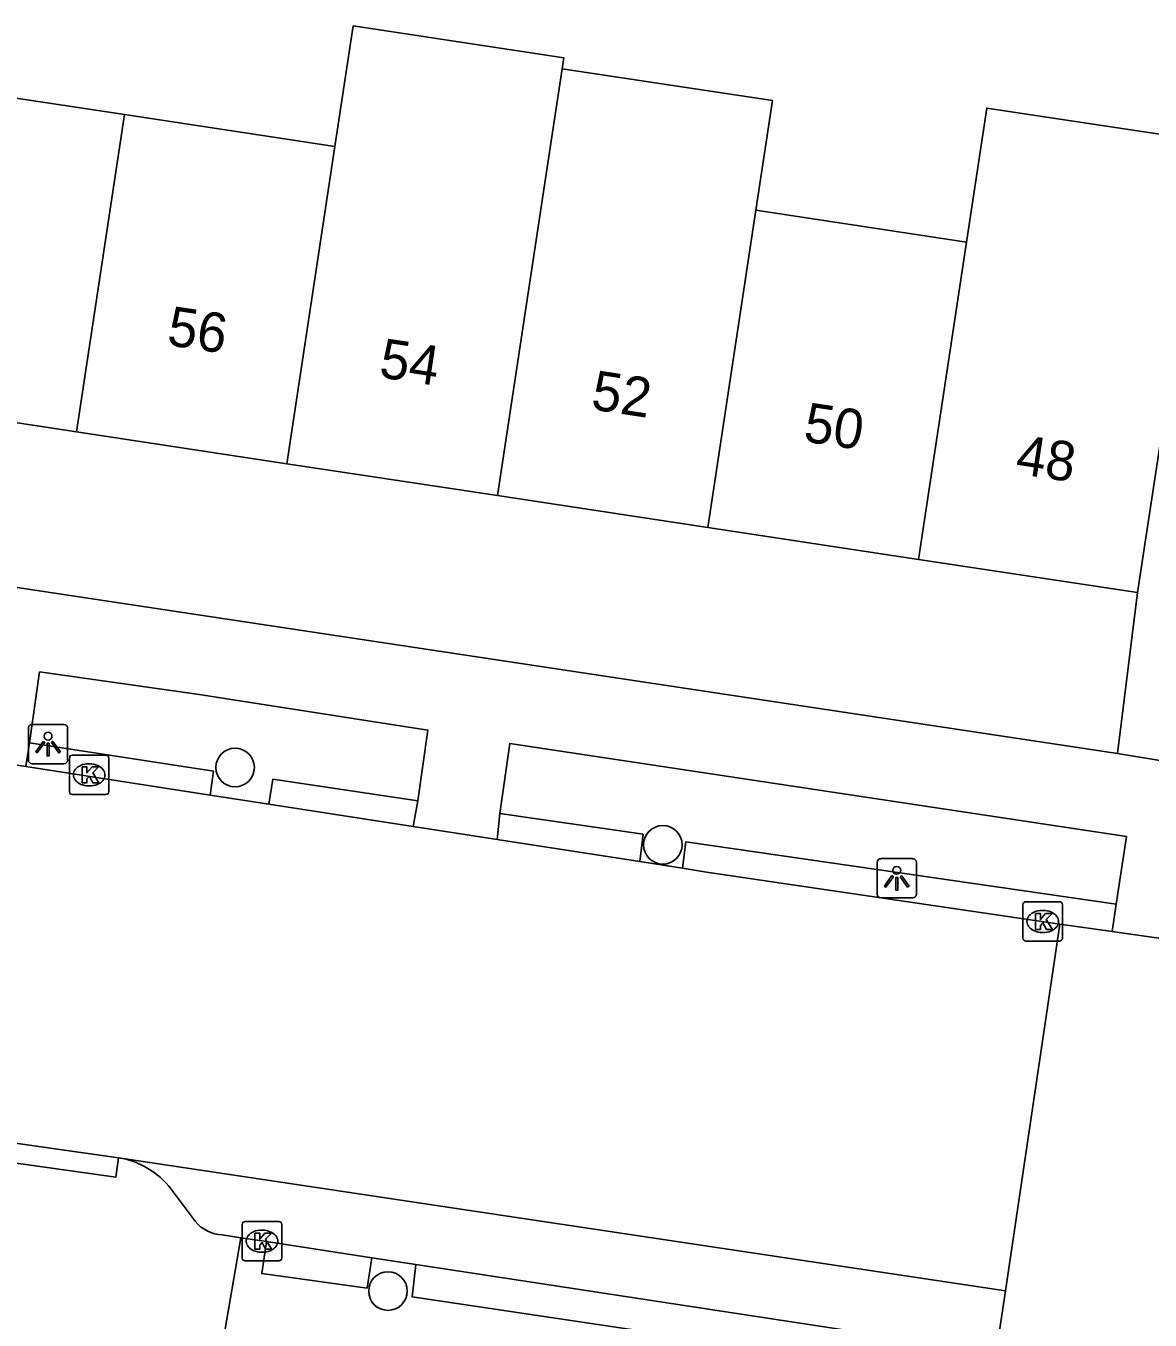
# Model space of a CAD drawing. Extents: x 163010 to 163853, y 382793 to 383982.
# Drawn here: x 163539.27 to 163567.78, y 383417.14 to 383449.96 of the extents above; entities that cross this region are included whole.
import ezdxf

# ---------------------------------------------------------------- set-up
doc = ezdxf.new("R2010")
doc.units = 0
for name, color, linetype in [('IMGEO_Boom', 7, 'Continuous'), ('IMGEO_Kolk', 7, 'Continuous'), ('IMGEO_Lichtpunt', 7, 'Continuous'), ('IMGEO_Pand', 7, 'Continuous'), ('IMGEO_Pand_nummerreeks', 7, 'Continuous'), ('IMGEO_Parkeervlak_gesloten', 7, 'Continuous'), ('IMGEO_Rijbaan_lokaal_gesloten', 7, 'Continuous'), ('IMGEO_Rijbaan_lokaal_open', 7, 'Continuous'), ('IMGEO_Voetpad_open', 7, 'Continuous')]:
    doc.layers.add(name, color=color, linetype=linetype)

msp = doc.modelspace()

# ---------------------------------------------------------------- linework, layer by layer
at = {"layer": 'IMGEO_Boom'}
for centre in [(163544.576, 383431.153), (163555.425, 383429.193), (163548.453, 383417.875)]:
    msp.add_circle(centre, 0.489, dxfattribs=at)
at = {"layer": 'IMGEO_Kolk'}
for p, q in [((163540.373, 383430.542), (163540.373, 383431.394)), ((163540.448, 383431.468), (163541.3, 383431.468)), ((163541.374, 383431.394), (163541.374, 383430.542)), ((163540.861, 383431.248), (163540.886, 383431.248)), ((163541.3, 383430.468), (163540.448, 383430.468)), ((163540.884, 383430.688), (163540.859, 383430.688)), ((163564.559, 383426.823), (163564.559, 383427.675)), ((163564.634, 383427.749), (163565.486, 383427.749)), ((163565.047, 383427.529), (163565.072, 383427.529)), ((163565.56, 383427.675), (163565.56, 383426.823)), ((163565.07, 383426.969), (163565.045, 383426.969)), ((163565.486, 383426.749), (163564.634, 383426.749)), ((163544.757, 383418.715), (163544.757, 383419.567)), ((163544.832, 383419.641), (163545.684, 383419.641)), ((163545.758, 383419.567), (163545.758, 383418.715)), ((163545.245, 383419.421), (163545.27, 383419.421)), ((163545.684, 383418.641), (163544.832, 383418.641)), ((163545.268, 383418.861), (163545.243, 383418.861))]:
    msp.add_line(p, q, dxfattribs=at)
for points in [[(163540.373, 383430.542), (163540.373, 383431.394)], [(163540.448, 383431.468), (163541.3, 383431.468)], [(163541.374, 383431.394), (163541.374, 383430.542)], [(163540.694, 383431.168), (163540.817, 383431.168), (163540.817, 383431.017), (163540.947, 383431.168), (163541.111, 383431.168), (163540.965, 383431.017), (163541.118, 383430.768), (163540.966, 383430.768), (163540.881, 383430.932), (163540.817, 383430.865), (163540.817, 383430.768), (163540.694, 383430.768), (163540.694, 383431.168)], [(163541.3, 383430.468), (163540.448, 383430.468)], [(163564.559, 383426.823), (163564.559, 383427.675)], [(163564.634, 383427.749), (163565.486, 383427.749)], [(163564.88, 383427.449), (163565.003, 383427.449), (163565.003, 383427.298), (163565.133, 383427.449), (163565.297, 383427.449), (163565.151, 383427.298), (163565.304, 383427.049), (163565.152, 383427.049), (163565.067, 383427.213), (163565.003, 383427.146), (163565.003, 383427.049), (163564.88, 383427.049), (163564.88, 383427.449)], [(163565.56, 383427.675), (163565.56, 383426.823)], [(163565.486, 383426.749), (163564.634, 383426.749)], [(163544.757, 383418.715), (163544.757, 383419.567)], [(163544.832, 383419.641), (163545.684, 383419.641)], [(163545.758, 383419.567), (163545.758, 383418.715)], [(163545.078, 383419.341), (163545.201, 383419.341), (163545.201, 383419.19), (163545.331, 383419.341), (163545.495, 383419.341), (163545.349, 383419.19), (163545.502, 383418.941), (163545.35, 383418.941), (163545.265, 383419.105), (163545.201, 383419.038), (163545.201, 383418.941), (163545.078, 383418.941), (163545.078, 383419.341)], [(163545.684, 383418.641), (163544.832, 383418.641)]]:
    msp.add_lwpolyline(points, dxfattribs=at)
for centre, start, end in [((163540.45, 383431.392), 91.552, 178.448), ((163540.45, 383431.392), 91.552, 178.448), ((163541.298, 383431.392), 1.552, 88.448), ((163541.298, 383431.392), 1.552, 88.448), ((163540.45, 383430.544), 181.552, 268.448), ((163540.45, 383430.544), 181.552, 268.448), ((163541.298, 383430.544), 271.552, 358.448), ((163541.298, 383430.544), 271.552, 358.448), ((163564.636, 383427.673), 91.552, 178.448), ((163564.636, 383427.673), 91.552, 178.448), ((163565.484, 383427.673), 1.552, 88.448), ((163565.484, 383427.673), 1.552, 88.448), ((163564.636, 383426.825), 181.552, 268.448), ((163564.636, 383426.825), 181.552, 268.448), ((163565.484, 383426.825), 271.552, 358.448), ((163565.484, 383426.825), 271.552, 358.448), ((163544.834, 383419.565), 91.552, 178.448), ((163544.834, 383419.565), 91.552, 178.448), ((163545.682, 383419.565), 1.552, 88.448), ((163545.682, 383419.565), 1.552, 88.448), ((163544.834, 383418.717), 181.552, 268.448), ((163544.834, 383418.717), 181.552, 268.448), ((163545.682, 383418.717), 271.552, 358.448), ((163545.682, 383418.717), 271.552, 358.448)]:
    msp.add_arc(centre, 0.0765, start, end, dxfattribs=at)
for centre, major_axis, ratio, start_param, end_param in [((163540.86, 383430.968), (-0.387, 0.002), 0.722429, 4.712389, 7.853982), ((163540.885, 383430.968), (-0.39, 0.002), 0.717154, 1.570796, 4.712389), ((163565.046, 383427.249), (-0.387, 0.002), 0.722429, 4.712389, 7.853982), ((163565.071, 383427.249), (-0.39, 0.002), 0.717154, 1.570796, 4.712389), ((163545.244, 383419.141), (-0.387, 0.002), 0.722429, 4.712389, 7.853982), ((163545.269, 383419.141), (-0.39, 0.002), 0.717154, 1.570796, 4.712389)]:
    msp.add_ellipse(centre, major_axis=major_axis, ratio=ratio, start_param=start_param, end_param=end_param, dxfattribs=at)
at = {"layer": 'IMGEO_Lichtpunt'}
for p, q in [((163539.333, 383432.152), (163539.333, 383431.345)), ((163539.333, 383432.152), (163539.333, 383431.345)), ((163540.235, 383432.247), (163539.427, 383432.247)), ((163540.235, 383432.247), (163539.427, 383432.247)), ((163540.329, 383431.345), (163540.329, 383432.152)), ((163540.329, 383431.345), (163540.329, 383432.152)), ((163539.427, 383431.251), (163540.235, 383431.251)), ((163539.427, 383431.251), (163540.235, 383431.251)), ((163560.859, 383428.747), (163560.859, 383427.94)), ((163560.859, 383428.747), (163560.859, 383427.94)), ((163561.761, 383428.842), (163560.953, 383428.842)), ((163561.761, 383428.842), (163560.953, 383428.842)), ((163561.855, 383427.94), (163561.855, 383428.747)), ((163561.855, 383427.94), (163561.855, 383428.747)), ((163560.953, 383427.846), (163561.761, 383427.846)), ((163560.953, 383427.846), (163561.761, 383427.846))]:
    msp.add_line(p, q, dxfattribs=at)
for points in [[(163539.707, 383431.816), (163539.746, 383431.788), (163539.558, 383431.526), (163539.52, 383431.553), (163539.707, 383431.816)], [(163539.809, 383431.768), (163539.856, 383431.768), (163539.856, 383431.446), (163539.809, 383431.446), (163539.809, 383431.768)], [(163539.919, 383431.788), (163539.957, 383431.815), (163540.144, 383431.553), (163540.105, 383431.525), (163539.919, 383431.788)], [(163561.233, 383428.411), (163561.272, 383428.383), (163561.084, 383428.121), (163561.046, 383428.148), (163561.233, 383428.411)], [(163561.445, 383428.383), (163561.483, 383428.41), (163561.67, 383428.148), (163561.631, 383428.12), (163561.445, 383428.383)], [(163561.335, 383428.363), (163561.382, 383428.363), (163561.382, 383428.041), (163561.335, 383428.041), (163561.335, 383428.363)]]:
    msp.add_lwpolyline(points, dxfattribs=at)
for centre in [(163539.832, 383431.95), (163561.358, 383428.545)]:
    msp.add_circle(centre, 0.0994, dxfattribs=at)
for centre, start, end in [((163539.427, 383432.152), 90, 180), ((163539.427, 383432.152), 90, 180), ((163540.235, 383432.152), 0, 90), ((163540.235, 383432.152), 0, 90), ((163539.427, 383431.345), 180, 270), ((163539.427, 383431.345), 180, 270), ((163540.235, 383431.345), 270, 0), ((163540.235, 383431.345), 270, 360), ((163560.953, 383428.747), 90, 180), ((163560.953, 383428.747), 90, 180), ((163561.761, 383428.747), 0, 90), ((163561.761, 383428.747), 0, 90), ((163560.953, 383427.94), 180, 270), ((163560.953, 383427.94), 180, 270), ((163561.761, 383427.94), 270, 0), ((163561.761, 383427.94), 270, 360)]:
    msp.add_arc(centre, 0.0946, start, end, dxfattribs=at)
at = {"layer": 'IMGEO_Pand'}
for points in [[(163552.869, 383448.876), (163552.911, 383449.153), (163547.573, 383449.962), (163547.109, 383446.903)], [(163551.229, 383438.05), (163552.448, 383446.095), (163552.869, 383448.876)], [(163557.787, 383445.286), (163558.208, 383448.067), (163552.869, 383448.876)], [(163541.77, 383447.712), (163536.43, 383448.521)], [(163569.202, 383447.035), (163563.641, 383447.877), (163563.126, 383444.477)], [(163540.551, 383439.667), (163541.77, 383447.712)], [(163547.109, 383446.903), (163541.77, 383447.712)], [(163547.109, 383446.903), (163545.89, 383438.858)], [(163569.202, 383447.035), (163568.687, 383443.635), (163567.468, 383435.59)], [(163557.787, 383445.286), (163556.568, 383437.241)], [(163563.126, 383444.477), (163557.787, 383445.286)], [(163563.126, 383444.477), (163561.907, 383436.432)], [(163535.211, 383440.476), (163540.551, 383439.667)], [(163540.551, 383439.667), (163545.89, 383438.858)], [(163545.89, 383438.858), (163551.229, 383438.05)], [(163551.229, 383438.05), (163556.568, 383437.241)], [(163556.568, 383437.241), (163561.907, 383436.432)], [(163561.907, 383436.432), (163567.468, 383435.59)]]:
    msp.add_lwpolyline(points, dxfattribs=at)
at = {"layer": 'IMGEO_Parkeervlak_gesloten'}
for points in [[(163544.721, 383419.228), (163545.372, 383419.129)], [(163548.04, 383418.722), (163549.159, 383418.551)]]:
    msp.add_lwpolyline(points, dxfattribs=at)
at = {"layer": 'IMGEO_Rijbaan_lokaal_gesloten'}
for points in [[(163537.196, 383431.503), (163539.272, 383431.181)], [(163543.941, 383430.456), (163539.272, 383431.181)], [(163545.435, 383430.225), (163543.941, 383430.456)], [(163549.089, 383429.658), (163545.435, 383430.225)], [(163549.089, 383429.658), (163551.225, 383429.326)], [(163554.84, 383428.766), (163551.225, 383429.326)], [(163555.921, 383428.598), (163554.84, 383428.766)], [(163565.494, 383427.183), (163556.532, 383428.503), (163555.921, 383428.598)], [(163541.619, 383421.258), (163536.374, 383421.998)], [(163564.112, 383417.879), (163541.619, 383421.258)]]:
    msp.add_lwpolyline(points, dxfattribs=at)
at = {"layer": 'IMGEO_Rijbaan_lokaal_open'}
for points in [[(163565.494, 383427.183), (163564.112, 383417.879)], [(163566.825, 383426.992), (163565.494, 383427.183)], [(163566.825, 383426.992), (163579.335, 383425.199)], [(163563.879, 383416.312), (163564.112, 383417.879)]]:
    msp.add_lwpolyline(points, dxfattribs=at)
at = {"layer": 'IMGEO_Voetpad_open'}
for points in [[(163566.955, 383431.507), (163507.654, 383440.454)], [(163567.468, 383435.59), (163566.955, 383431.507)], [(163539.359, 383431.78), (163539.615, 383433.58), (163543.662, 383433.007), (163549.467, 383432.102), (163549.209, 383430.305)], [(163539.272, 383431.181), (163539.359, 383431.78)], [(163543.941, 383430.456), (163544.03, 383431.058), (163539.359, 383431.78)], [(163551.293, 383429.986), (163551.54, 383431.766), (163567.182, 383429.4), (163566.921, 383427.691)], [(163566.955, 383431.507), (163572.895, 383430.526)], [(163549.209, 383430.305), (163545.534, 383430.855), (163545.435, 383430.225)], [(163549.209, 383430.305), (163549.089, 383429.658)], [(163551.225, 383429.326), (163551.293, 383429.986)], [(163554.84, 383428.766), (163554.924, 383429.461), (163551.293, 383429.986)], [(163566.921, 383427.691), (163556.008, 383429.268), (163555.921, 383428.598)], [(163566.921, 383427.691), (163566.825, 383426.992)], [(163541.619, 383421.258), (163541.55, 383420.763), (163536.305, 383421.503), (163536.374, 383421.998)], [(163543.559, 383419.647), (163542.956, 383420.458)], [(163544.721, 383419.228), (163544.251, 383419.3)], [(163567.106, 383415.83), (163566.664, 383413.197), (163544.276, 383416.625), (163544.721, 383419.228)], [(163545.372, 383419.129), (163545.252, 383418.32), (163547.924, 383417.95), (163548.04, 383418.722)], [(163545.372, 383419.129), (163548.04, 383418.722)], [(163549.159, 383418.551), (163549.063, 383417.733), (163560.983, 383415.956), (163561.119, 383416.725)], [(163549.159, 383418.551), (163561.119, 383416.725)]]:
    msp.add_lwpolyline(points, dxfattribs=at)
for centre, radius, start, end in [((163541.291, 383419.192), 2.092, 37.2387, 80.9725), ((163544.302, 383420.265), 0.966, 219.745, 266.9925)]:
    msp.add_arc(centre, radius, start, end, dxfattribs=at)

# ---------------------------------------------------------------- texts
at = {"layer": 'IMGEO_Pand_nummerreeks'}
for s, rotation, p in [('56', 351.3871, (163542.82, 383441.872)), ('54', 351.3884, (163548.2, 383441.056)), ('52', 351.3871, (163553.576, 383440.243)), ('50', 351.3871, (163558.962, 383439.428)), ('48', 351.3884, (163564.342, 383438.612))]:
    msp.add_text(s, height=1, rotation=rotation, dxfattribs=at).set_placement(p)

doc.saveas('drawing.dxf')
